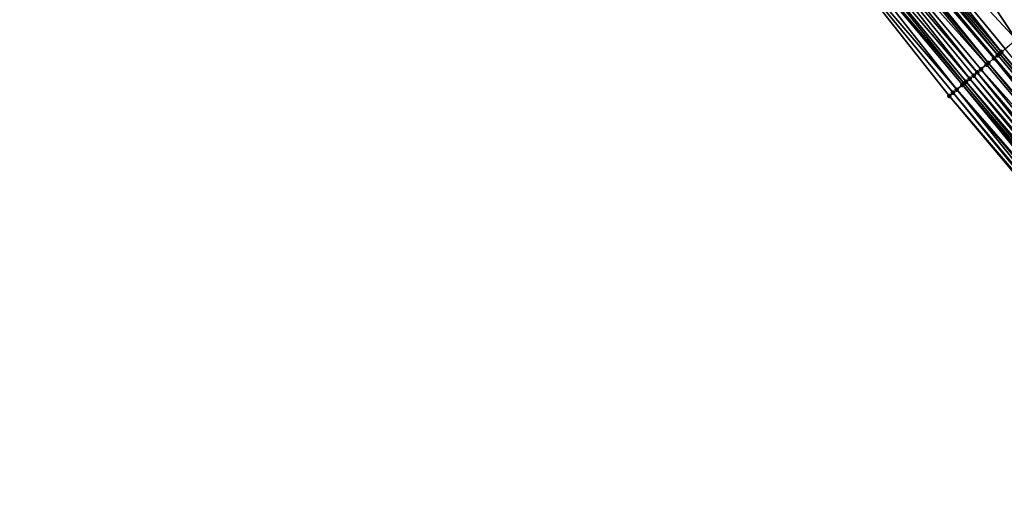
# Model space of a CAD drawing. Header units: feet. Extents: x 2004186 to 2014793, y 836912 to 864902.
# Tile 475 of 656: x 2007362 to 2007443, y 851889 to 851927. Entities that reach past the tile are written whole.
import ezdxf

# ---------------------------------------------------------------- set-up
doc = ezdxf.new("R2010")
doc.units = ezdxf.units.FT
doc.header["$LTSCALE"] = 100
doc.header["$MEASUREMENT"] = 0
for name, color, linetype, lineweight in [('EP_Travel Lane', 5, 'Continuous', 40), ('Road Shots', 4, 'Continuous', 200), ('Road X-Section', 30, 'Continuous', 13)]:
    doc.layers.add(name, color=color, linetype=linetype, lineweight=lineweight)
doc.layers.add('I-77 SB_MM21-27-Surface-Border', color=7, linetype='Continuous')
doc.layers.add('I-77 SB_MM21-27-Surface-TIN', color=7, linetype='Continuous')

msp = doc.modelspace()

# ---------------------------------------------------------------- linework, layer by layer
at = {"layer": 'EP_Travel Lane'}
msp.add_polyline3d([(2007570.793330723, 851771.014521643, 434.817005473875), (2007557.86489253, 851786.2741778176, 434.8509902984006), (2007544.936497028, 851801.5337836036, 434.915286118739), (2007532.05063319, 851816.850676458, 434.9944426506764), (2007519.212721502, 851832.1865921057, 435.0379682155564), (2007506.374905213, 851847.5223937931, 435.1133429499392), (2007493.5371169, 851862.8581620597, 435.1980239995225), (2007480.699472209, 851878.1937587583, 435.3306054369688), (2007467.861817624, 851893.5293672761, 435.4598719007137), (2007455.024251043, 851908.8648706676, 435.6185170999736), (2007442.186681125, 851924.2003780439, 435.7760287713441), (2007429.332880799, 851939.5554357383, 435.9316822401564), (2007416.495602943, 851954.891014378, 436.0893727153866), (2007403.658229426, 851970.2267072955, 436.2248801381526), (2007390.821034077, 851985.562187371, 436.4016694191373), (2007377.983800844, 852000.8977127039, 436.5696962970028), (2007365.146606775, 852016.2331912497, 436.746768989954)], dxfattribs=at)
at = {"layer": 'I-77 SB_MM21-27-Surface-Border', "color": 3, "linetype": 'ByBlock', "lineweight": -2}
msp.add_polyline3d([(2007568.599676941, 851769.1657998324, 434.793076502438), (2007555.863779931, 851784.58773051, 434.8261248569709), (2007542.516219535, 851799.4940373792, 434.901223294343), (2007529.319505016, 851814.5548996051, 434.9846736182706), (2007516.143906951, 851829.6069673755, 435.0253286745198), (2007503.274639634, 851844.9162539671, 435.1132913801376), (2007490.405418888, 851860.2254851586, 435.216715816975), (2007477.383172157, 851875.4059411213, 435.3428858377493), (2007464.360932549, 851890.5863886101, 435.4714047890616), (2007451.338743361, 851905.7667761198, 435.6167385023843), (2007438.469698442, 851921.0757981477, 435.7786532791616), (2007426.050253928, 851936.8071358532, 435.9688119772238), (2007412.905939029, 851951.8856906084, 436.1259388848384), (2007400.681674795, 851967.7346392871, 436.2607944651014), (2007388.151000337, 851983.3264634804, 436.4663909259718), (2007374.70008124, 851998.148125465, 436.6493122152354), (2007362.015852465, 852013.6118045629, 436.8093653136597)], dxfattribs=at)
at = {"layer": 'I-77 SB_MM21-27-Surface-TIN', "color": 128, "linetype": 'ByBlock', "lineweight": -2}
for points in [[(2007432.797602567, 851942.45632046, 435.8776379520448), (2007430.344056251, 851940.4020296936, 435.9189011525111), (2007443.98100823, 851925.7088818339, 435.7498952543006)], [(2007432.797602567, 851942.45632046, 435.8776379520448), (2007445.205704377, 851926.7385028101, 435.7304103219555), (2007446.124245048, 851927.5106964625, 435.7219712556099)], [(2007432.797602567, 851942.45632046, 435.8776379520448), (2007443.98100823, 851925.7088818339, 435.7498952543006), (2007445.205704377, 851926.7385028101, 435.7304103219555)], [(2007429.730644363, 851939.8884872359, 435.9233543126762), (2007429.42395025, 851939.631701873, 435.9283216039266), (2007442.450115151, 851924.4218828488, 435.7666351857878)], [(2007430.344056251, 851940.4020296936, 435.9189011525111), (2007429.730644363, 851939.8884872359, 435.9233543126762), (2007442.756286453, 851924.6792913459, 435.7608541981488)], [(2007429.730644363, 851939.8884872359, 435.9233543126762), (2007442.603197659, 851924.5505908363, 435.7626990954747), (2007442.756286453, 851924.6792913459, 435.7608541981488)], [(2007429.730644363, 851939.8884872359, 435.9233543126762), (2007442.450115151, 851924.4218828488, 435.7666351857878), (2007442.603197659, 851924.5505908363, 435.7626990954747)], [(2007430.344056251, 851940.4020296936, 435.9189011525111), (2007443.062477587, 851924.9366762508, 435.761670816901), (2007443.98100823, 851925.7088818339, 435.7498952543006)], [(2007430.344056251, 851940.4020296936, 435.9189011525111), (2007442.756286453, 851924.6792913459, 435.7608541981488), (2007443.062477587, 851924.9366762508, 435.761670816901)], [(2007428.810591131, 851939.118096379, 435.9449980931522), (2007428.197155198, 851938.6045826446, 435.9438815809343), (2007441.531619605, 851923.649635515, 435.7900862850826)], [(2007428.963942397, 851939.2464840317, 435.943489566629), (2007428.810591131, 851939.118096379, 435.9449980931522), (2007441.68470916, 851923.7783351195, 435.7884945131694)], [(2007428.810591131, 851939.118096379, 435.9449980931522), (2007441.531619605, 851923.649635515, 435.7900862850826), (2007441.68470916, 851923.7783351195, 435.7884945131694)], [(2007429.117283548, 851939.3748837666, 435.9396381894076), (2007428.963942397, 851939.2464840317, 435.943489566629), (2007441.68470916, 851923.7783351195, 435.7884945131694)], [(2007429.117283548, 851939.3748837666, 435.9396381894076), (2007442.143959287, 851924.1644559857, 435.7775521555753), (2007429.332880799, 851939.5554357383, 435.9316822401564)], [(2007429.117283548, 851939.3748837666, 435.9396381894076), (2007441.68470916, 851923.7783351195, 435.7884945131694), (2007442.143959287, 851924.1644559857, 435.7775521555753)], [(2007429.42395025, 851939.631701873, 435.9283216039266), (2007429.332880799, 851939.5554357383, 435.9316822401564), (2007442.186681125, 851924.2003780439, 435.7760287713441)], [(2007442.143959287, 851924.1644559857, 435.7775521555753), (2007442.186681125, 851924.2003780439, 435.7760287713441), (2007429.332880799, 851939.5554357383, 435.9316822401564)], [(2007429.42395025, 851939.631701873, 435.9283216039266), (2007442.186681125, 851924.2003780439, 435.7760287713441), (2007442.450115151, 851924.4218828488, 435.7666351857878)], [(2007427.737114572, 851938.2194039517, 435.9514582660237), (2007427.123704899, 851937.7058588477, 435.9564245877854), (2007440.153759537, 851922.491403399, 435.7864237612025)], [(2007428.197155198, 851938.6045826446, 435.9438815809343), (2007427.737114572, 851938.2194039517, 435.9514582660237), (2007440.766141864, 851923.0061731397, 435.7880763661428)], [(2007427.737114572, 851938.2194039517, 435.9514582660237), (2007440.459944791, 851922.7487953, 435.7852839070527), (2007440.766141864, 851923.0061731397, 435.7880763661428)], [(2007427.737114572, 851938.2194039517, 435.9514582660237), (2007440.153759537, 851922.491403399, 435.7864237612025), (2007440.459944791, 851922.7487953, 435.7852839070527)], [(2007428.197155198, 851938.6045826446, 435.9438815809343), (2007441.072321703, 851923.2635714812, 435.785135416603), (2007441.531619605, 851923.649635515, 435.7900862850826)], [(2007428.197155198, 851938.6045826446, 435.9438815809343), (2007440.766141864, 851923.0061731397, 435.7880763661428), (2007441.072321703, 851923.2635714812, 435.785135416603)], [(2007426.663658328, 851937.3206872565, 435.9626242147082), (2007426.050253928, 851936.8071358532, 435.9688119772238), (2007439.082100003, 851921.5905450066, 435.7867048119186)], [(2007427.123704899, 851937.7058588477, 435.9564245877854), (2007426.663658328, 851937.3206872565, 435.9626242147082), (2007439.694463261, 851922.1053374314, 435.7820137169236)], [(2007426.663658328, 851937.3206872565, 435.9626242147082), (2007439.541378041, 851921.9766326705, 435.7850474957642), (2007439.694463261, 851922.1053374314, 435.7820137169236)], [(2007426.663658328, 851937.3206872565, 435.9626242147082), (2007439.082100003, 851921.5905450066, 435.7867048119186), (2007439.541378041, 851921.9766326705, 435.7850474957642)], [(2007427.123704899, 851937.7058588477, 435.9564245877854), (2007439.847556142, 851922.2340330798, 435.7815282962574), (2007440.153759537, 851922.491403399, 435.7864237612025)], [(2007427.123704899, 851937.7058588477, 435.9564245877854), (2007439.694463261, 851922.1053374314, 435.7820137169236), (2007439.847556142, 851922.2340330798, 435.7815282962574)], [(2007426.050253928, 851936.8071358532, 435.9688119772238), (2007438.775896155, 851921.3331752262, 435.7816585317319), (2007439.082100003, 851921.5905450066, 435.7867048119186)], [(2007426.050253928, 851936.8071358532, 435.9688119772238), (2007438.469698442, 851921.0757981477, 435.7786532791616), (2007438.775896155, 851921.3331752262, 435.7816585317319)], [(2007442.450115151, 851924.4218828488, 435.7666351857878), (2007442.186681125, 851924.2003780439, 435.7760287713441), (2007455.319159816, 851909.112861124, 435.6046333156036)], [(2007442.603197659, 851924.5505908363, 435.7626990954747), (2007442.450115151, 851924.4218828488, 435.7666351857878), (2007455.319159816, 851909.112861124, 435.6046333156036)], [(2007442.756286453, 851924.6792913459, 435.7608541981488), (2007442.603197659, 851924.5505908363, 435.7626990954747), (2007455.62534227, 851909.3702563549, 435.6025620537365)], [(2007442.603197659, 851924.5505908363, 435.7626990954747), (2007455.319159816, 851909.112861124, 435.6046333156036), (2007455.62534227, 851909.3702563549, 435.6025620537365)], [(2007443.062477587, 851924.9366762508, 435.761670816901), (2007442.756286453, 851924.6792913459, 435.7608541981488), (2007455.77844732, 851909.4989375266, 435.6061250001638)], [(2007442.756286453, 851924.6792913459, 435.7608541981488), (2007455.62534227, 851909.3702563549, 435.6025620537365), (2007455.77844732, 851909.4989375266, 435.6061250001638)], [(2007441.531619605, 851923.649635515, 435.7900862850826), (2007441.072321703, 851923.2635714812, 435.785135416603), (2007454.400663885, 851908.3406142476, 435.6279570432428)], [(2007441.68470916, 851923.7783351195, 435.7884945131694), (2007441.531619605, 851923.649635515, 435.7900862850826), (2007454.400663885, 851908.3406142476, 435.6279570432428)], [(2007442.143959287, 851924.1644559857, 435.7775521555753), (2007441.68470916, 851923.7783351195, 435.7884945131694), (2007454.706849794, 851908.5980053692, 435.6270350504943)], [(2007441.68470916, 851923.7783351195, 435.7884945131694), (2007454.400663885, 851908.3406142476, 435.6279570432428), (2007454.706849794, 851908.5980053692, 435.6270350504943)], [(2007442.143959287, 851924.1644559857, 435.7775521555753), (2007455.024251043, 851908.8648706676, 435.6185170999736), (2007442.186681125, 851924.2003780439, 435.7760287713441)], [(2007442.143959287, 851924.1644559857, 435.7775521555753), (2007455.01301446, 851908.855421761, 435.6190460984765), (2007455.024251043, 851908.8648706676, 435.6185170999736)], [(2007442.143959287, 851924.1644559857, 435.7775521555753), (2007454.706849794, 851908.5980053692, 435.6270350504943), (2007455.01301446, 851908.855421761, 435.6190460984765)], [(2007455.319159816, 851909.112861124, 435.6046333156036), (2007442.186681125, 851924.2003780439, 435.7760287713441), (2007455.024251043, 851908.8648706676, 435.6185170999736)], [(2007440.459944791, 851922.7487953, 435.7852839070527), (2007440.153759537, 851922.491403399, 435.7864237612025), (2007453.175924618, 851907.3110445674, 435.6330977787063)], [(2007440.766141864, 851923.0061731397, 435.7880763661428), (2007440.459944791, 851922.7487953, 435.7852839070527), (2007453.329028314, 851907.4397273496, 435.6362103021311)], [(2007440.459944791, 851922.7487953, 435.7852839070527), (2007453.175924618, 851907.3110445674, 435.6330977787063), (2007453.329028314, 851907.4397273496, 435.6362103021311)], [(2007441.072321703, 851923.2635714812, 435.785135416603), (2007440.766141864, 851923.0061731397, 435.7880763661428), (2007453.788310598, 851907.8258099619, 435.6359654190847)], [(2007440.766141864, 851923.0061731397, 435.7880763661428), (2007453.329028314, 851907.4397273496, 435.6362103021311), (2007453.788310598, 851907.8258099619, 435.6359654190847)], [(2007441.072321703, 851923.2635714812, 435.785135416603), (2007453.788310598, 851907.8258099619, 435.6359654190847), (2007454.400663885, 851908.3406142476, 435.6279570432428)], [(2007439.541378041, 851921.9766326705, 435.7850474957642), (2007439.082100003, 851921.5905450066, 435.7867048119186), (2007452.257310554, 851906.5389382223, 435.6171218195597)], [(2007439.694463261, 851922.1053374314, 435.7820137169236), (2007439.541378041, 851921.9766326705, 435.7850474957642), (2007452.563471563, 851906.7963589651, 435.6079162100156)], [(2007439.541378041, 851921.9766326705, 435.7850474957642), (2007452.257310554, 851906.5389382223, 435.6171218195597), (2007452.563471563, 851906.7963589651, 435.6079162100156)], [(2007439.847556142, 851922.2340330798, 435.7815282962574), (2007439.694463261, 851922.1053374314, 435.7820137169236), (2007452.563471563, 851906.7963589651, 435.6079162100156)], [(2007440.153759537, 851922.491403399, 435.7864237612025), (2007439.847556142, 851922.2340330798, 435.7815282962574), (2007452.869680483, 851907.0537227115, 435.6146495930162)], [(2007439.847556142, 851922.2340330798, 435.7815282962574), (2007452.71656779, 851906.9250506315, 435.6085442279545), (2007452.869680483, 851907.0537227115, 435.6146495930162)], [(2007439.847556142, 851922.2340330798, 435.7815282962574), (2007452.563471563, 851906.7963589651, 435.6079162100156), (2007452.71656779, 851906.9250506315, 435.6085442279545)], [(2007440.153759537, 851922.491403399, 435.7864237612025), (2007453.022806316, 851907.1823791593, 435.6251265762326), (2007453.175924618, 851907.3110445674, 435.6330977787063)], [(2007440.153759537, 851922.491403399, 435.7864237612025), (2007452.869680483, 851907.0537227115, 435.6146495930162), (2007453.022806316, 851907.1823791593, 435.6251265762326)], [(2007438.775896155, 851921.3331752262, 435.7816585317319), (2007438.469698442, 851921.0757981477, 435.7786532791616), (2007451.491830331, 851905.8954787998, 435.6142866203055)], [(2007438.469698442, 851921.0757981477, 435.7786532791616), (2007451.338743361, 851905.7667761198, 435.6167385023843), (2007451.491830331, 851905.8954787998, 435.6142866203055)], [(2007439.082100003, 851921.5905450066, 435.7867048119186), (2007438.775896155, 851921.3331752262, 435.7816585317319), (2007451.644934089, 851906.0241615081, 435.6174198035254)], [(2007438.775896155, 851921.3331752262, 435.7816585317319), (2007451.491830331, 851905.8954787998, 435.6142866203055), (2007451.644934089, 851906.0241615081, 435.6174198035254)], [(2007439.082100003, 851921.5905450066, 435.7867048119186), (2007452.104222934, 851906.4102363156, 435.619357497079), (2007452.257310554, 851906.5389382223, 435.6171218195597)], [(2007439.082100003, 851921.5905450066, 435.7867048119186), (2007451.644934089, 851906.0241615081, 435.6174198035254), (2007452.104222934, 851906.4102363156, 435.619357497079)]]:
    msp.add_3dface(points, dxfattribs=at)
at = {"layer": 'Road Shots', "lineweight": 100}
for p in [(2007442.450115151, 851924.4218828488, 435.7666351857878), (2007442.603197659, 851924.5505908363, 435.7626990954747), (2007442.756286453, 851924.6792913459, 435.7608541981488), (2007441.531619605, 851923.649635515, 435.7900862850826), (2007441.68470916, 851923.7783351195, 435.7884945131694), (2007442.143959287, 851924.1644559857, 435.7775521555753), (2007440.459944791, 851922.7487953, 435.7852839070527), (2007440.766141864, 851923.0061731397, 435.7880763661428), (2007441.072321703, 851923.2635714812, 435.785135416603), (2007439.541378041, 851921.9766326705, 435.7850474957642), (2007439.694463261, 851922.1053374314, 435.7820137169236), (2007439.847556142, 851922.2340330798, 435.7815282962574), (2007440.153759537, 851922.491403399, 435.7864237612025), (2007438.469698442, 851921.0757981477, 435.7786532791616), (2007438.775896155, 851921.3331752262, 435.7816585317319), (2007439.082100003, 851921.5905450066, 435.7867048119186)]:
    msp.add_point(p, dxfattribs=at)
at = {"layer": 'Road X-Section', "extrusion": (-0.6434625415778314, 0.765463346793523, 0.004671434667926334), "elevation": -639595.066177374, "flags": 128}
msp.add_lwpolyline([(-2084822.618092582, 3423.642574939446), (-2084823.018092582, 3423.645580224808), (-2084823.418092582, 3423.650626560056), (-2084824.018092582, 3423.648969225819), (-2084824.218092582, 3423.645935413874), (-2084824.418092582, 3423.645449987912), (-2084824.818092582, 3423.650345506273), (-2084825.218092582, 3423.649205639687), (-2084825.618092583, 3423.651998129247), (-2084826.018092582, 3423.649057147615), (-2084826.618092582, 3423.654008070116), (-2084826.818092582, 3423.652416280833), (-2084827.418092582, 3423.641473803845), (-2084827.818092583, 3423.630556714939), (-2084828.018092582, 3423.626620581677), (-2084828.218092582, 3423.624775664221), (-2084828.618092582, 3423.625592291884), (-2084829.818092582, 3423.613816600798), (-2084831.418092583, 3423.594331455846), (-2084832.618092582, 3423.585892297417), (-2084833.818092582, 3423.580110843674), (-2084834.418092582, 3423.574916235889), (-2084836.018092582, 3423.56089616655), (-2084837.018092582, 3423.555921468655), (-2084837.418092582, 3423.555356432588), (-2084839.018092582, 3423.550170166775), (-2084840.418092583, 3423.538609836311), (-2084841.218092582, 3423.534108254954), (-2084842.018092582, 3423.523083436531), (-2084843.218092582, 3423.518840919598), (-2084843.618092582, 3423.518734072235), (-2084844.618092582, 3423.521334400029), (-2084845.218092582, 3423.521924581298), (-2084845.618092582, 3423.51920257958), (-2084846.018092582, 3423.52121866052), (-2084846.418092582, 3423.518750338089), (-2084847.018092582, 3423.510532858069), (-2084848.218092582, 3423.500887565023), (-2084849.418092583, 3423.494460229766), (-2084850.218092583, 3423.489857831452), (-2084850.618092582, 3423.486108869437), (-2084851.218092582, 3423.480910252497), (-2084851.418092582, 3423.47590564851), (-2084851.618092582, 3423.468776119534), (-2084851.818092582, 3423.46789467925), (-2084852.218092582, 3423.479947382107), (-2084852.418092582, 3423.478814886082), (-2084853.218092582, 3423.435742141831), (-2084853.618092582, 3423.410143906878), (-2084854.218092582, 3423.379921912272), (-2084854.818092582, 3423.341369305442), (-2084855.218092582, 3423.312181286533)], dxfattribs=at)

doc.saveas('drawing.dxf')
